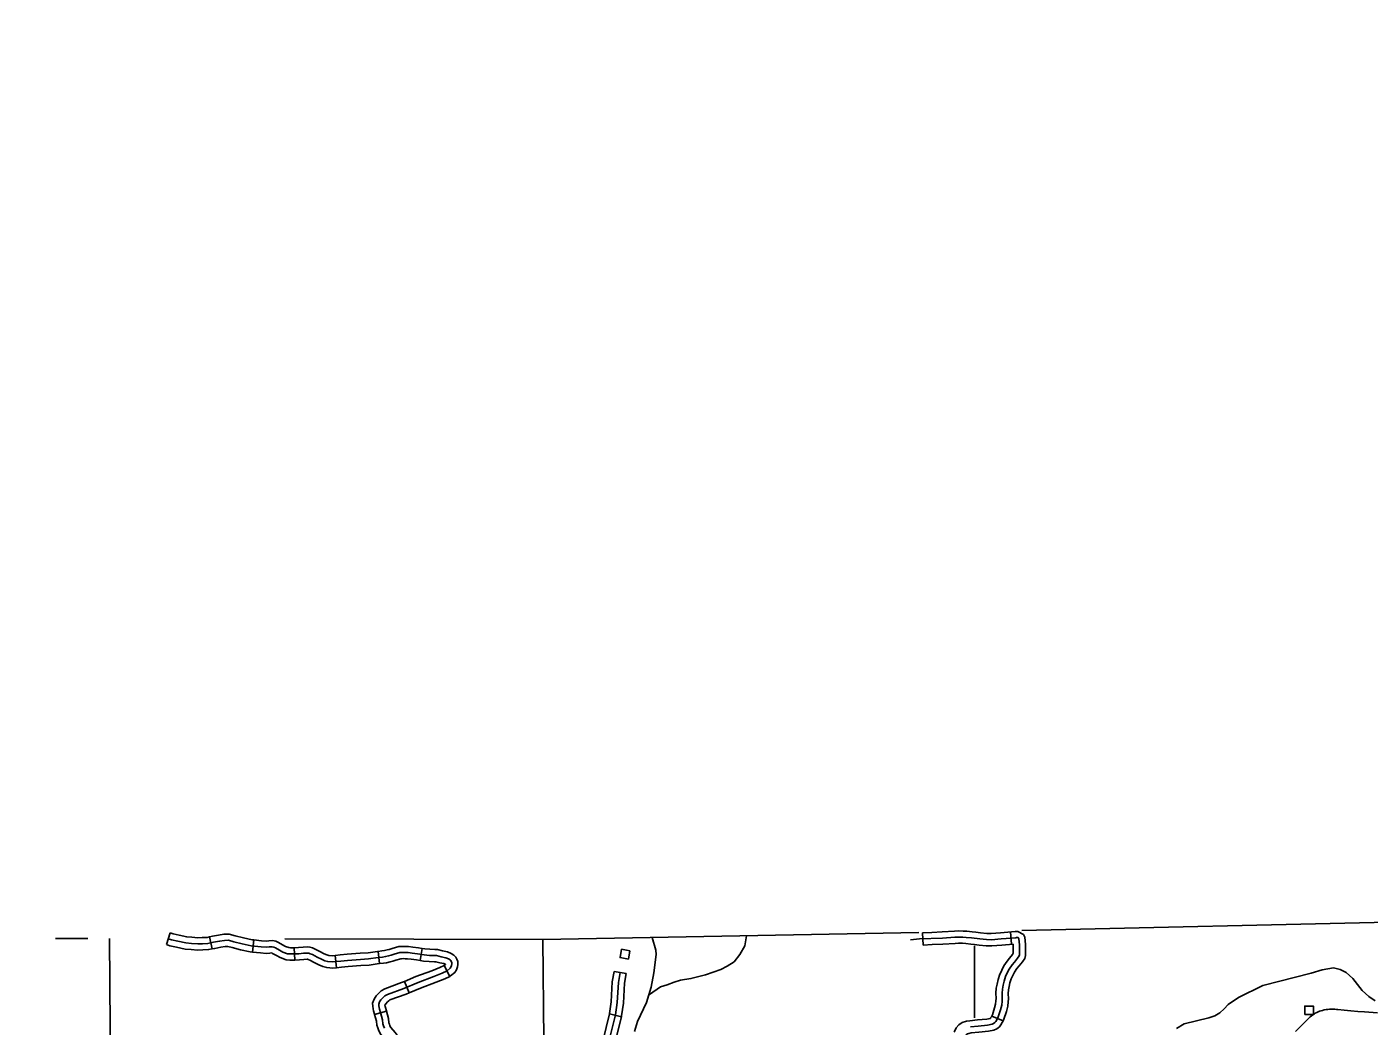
# Model space of a CAD drawing. Extents: x -19 to 366, y -4 to 359.
# Drawn here: x 130.278 to 133.386, y 201.873 to 204.187 of the extents above; entities that cross this region are included whole.
import ezdxf

# ---------------------------------------------------------------- set-up
doc = ezdxf.new("R2010")
doc.units = 0
for name, color, linetype in [('21', 7, 'Continuous'), ('R_Alt Surface', 7, 'Continuous'), ('R_Axis Annot', 7, 'Continuous'), ('R_Contour Annot', 7, 'Continuous'), ('R_ROW Annot', 7, 'Continuous'), ('R_Temp Easement', 7, 'Continuous'), ('Sheet Fence', 7, 'Continuous'), ('T_Indications', 7, 'Continuous')]:
    doc.layers.add(name, color=color, linetype=linetype)

msp = doc.modelspace()

# ---------------------------------------------------------------- linework, layer by layer
at = {"layer": '21'}
for points in [[(131.6742, 202.0479), (131.6708, 202.0285), (131.6513, 202.0318), (131.6547, 202.0513)], [(133.2371, 201.8999), (133.2371, 201.9196), (133.2569, 201.9196), (133.2569, 201.8999)]]:
    msp.add_lwpolyline(points, close=True, dxfattribs=at)
at = {"layer": 'R_Alt Surface'}
for points in [[(133.4657, 202.1145), (132.5817, 202.0949)], [(130.4187, 202.076), (130.3441, 202.076)], [(132.3435, 202.09), (131.4728, 202.0735), (130.8747, 202.075)]]:
    msp.add_lwpolyline(points, dxfattribs=at)
at = {"layer": 'R_Axis Annot'}
for points in [[(130.473, 201.5634), (130.4689, 202.0759)], [(131.4774, 201.6077), (131.4728, 202.0735)], [(132.4719, 201.8928), (132.4719, 202.0595)]]:
    msp.add_lwpolyline(points, dxfattribs=at)
at = {"layer": 'R_Contour Annot'}
msp.add_lwpolyline([(133.4058, 201.9037), (133.3752, 201.9061), (133.3596, 201.9073), (133.3441, 201.9086), (133.3285, 201.91), (133.3134, 201.9114), (133.3104, 201.9118), (133.3064, 201.9122), (133.3025, 201.9124), (133.2985, 201.9124), (133.2945, 201.9123), (133.2906, 201.912), (133.2866, 201.9116), (133.2821, 201.9108), (133.2781, 201.9098), (133.2747, 201.9088), (133.2713, 201.9076), (133.268, 201.9062), (133.2647, 201.9047), (133.2615, 201.903), (133.2585, 201.9012), (133.2554, 201.8992), (133.2525, 201.8971), (133.2498, 201.8949), (133.2471, 201.8925), (133.2447, 201.8902), (133.2318, 201.8771), (133.2158, 201.8606)], dxfattribs=at)
at = {"layer": 'R_ROW Annot'}
for p, q in [((130.6006, 202.0621), (130.6094, 202.0891)), ((130.7065, 202.052), (130.7006, 202.0798)), ((130.7998, 202.0447), (130.8029, 202.073)), ((130.8982, 202.0262), (130.8967, 202.0546)), ((130.9947, 202.0086), (130.9914, 202.0368)), ((131.0942, 202.018), (131.0908, 202.0462)), ((131.1886, 202.0252), (131.1929, 202.0532)), ((131.2441, 202.0138), (131.2568, 201.9884)), ((131.1523, 201.9768), (131.1632, 201.9506)), ((131.6376, 201.9999), (131.6655, 201.9948)), ((131.0829, 201.9002), (131.1102, 201.9078)), ((131.6267, 201.9016), (131.6543, 201.8948))]:
    msp.add_line(p, q, dxfattribs=at)
for points in [[(130.605, 202.0756), (130.6127, 202.0731), (130.6269, 202.07), (130.646, 202.0659), (130.6588, 202.0649), (130.6733, 202.0637), (130.6844, 202.0641), (130.6966, 202.0645), (130.7101, 202.0673), (130.7239, 202.0696), (130.7353, 202.0719), (130.7446, 202.0722), (130.7566, 202.0687), (130.7758, 202.0639), (130.7968, 202.0593), (130.82, 202.0568), (130.8317, 202.0558), (130.839, 202.0565), (130.8455, 202.057), (130.8496, 202.0563), (130.8534, 202.0543), (130.8625, 202.0494), (130.8701, 202.0447), (130.8811, 202.041), (130.8876, 202.0404), (130.8958, 202.0403), (130.9074, 202.041), (130.9183, 202.0421), (130.9267, 202.0424), (130.9305, 202.0422), (130.934, 202.041), (130.939, 202.0389), (130.9498, 202.0333), (130.96, 202.0281), (130.9679, 202.0246), (130.9745, 202.0229), (130.9857, 202.0218), (131.0044, 202.024), (131.0202, 202.0256), (131.05, 202.0279), (131.069, 202.0287), (131.0912, 202.032), (131.1013, 202.0332), (131.1082, 202.0341), (131.1153, 202.0358), (131.1209, 202.0372), (131.1279, 202.0396), (131.1415, 202.0435), (131.1444, 202.0436), (131.1492, 202.0438), (131.1539, 202.0436), (131.1604, 202.0435), (131.1699, 202.0423), (131.1823, 202.0405), (131.1978, 202.0381), (131.2098, 202.0371), (131.2218, 202.0366), (131.2266, 202.0366), (131.2371, 202.0339), (131.2477, 202.0317), (131.2539, 202.0291), (131.2575, 202.0268), (131.2593, 202.0249), (131.2605, 202.0226), (131.2614, 202.0202)], [(130.6094, 202.0891), (130.6164, 202.0868), (130.6299, 202.0839), (130.648, 202.08), (130.6599, 202.0791), (130.6736, 202.078), (130.6839, 202.0783), (130.6949, 202.0786), (130.7006, 202.0798)], [(130.7006, 202.0798), (130.7074, 202.0813), (130.7213, 202.0836), (130.7337, 202.0861), (130.7463, 202.0864), (130.7603, 202.0825), (130.779, 202.0777), (130.7991, 202.0734), (130.8029, 202.073)], [(130.8029, 202.073), (130.8213, 202.0709), (130.8315, 202.07), (130.8377, 202.0707), (130.8462, 202.0713), (130.8542, 202.0699), (130.8601, 202.0668), (130.8696, 202.0617), (130.8762, 202.0577), (130.8841, 202.055), (130.8883, 202.0546), (130.8954, 202.0546), (130.8967, 202.0546)], [(130.6006, 202.0621), (130.609, 202.0593), (130.6239, 202.0561), (130.644, 202.0518), (130.6577, 202.0508), (130.6729, 202.0495), (130.6848, 202.0499), (130.6983, 202.0503), (130.7065, 202.052)], [(130.7065, 202.052), (130.7127, 202.0533), (130.7264, 202.0557), (130.7369, 202.0577), (130.7428, 202.0579), (130.7529, 202.055), (130.7725, 202.05), (130.7945, 202.0453), (130.7998, 202.0447)], [(130.7998, 202.0447), (130.8186, 202.0426), (130.8318, 202.0415), (130.8402, 202.0424), (130.8448, 202.0427), (130.8449, 202.0427), (130.8467, 202.0417), (130.8555, 202.037), (130.8641, 202.0318), (130.8781, 202.027), (130.8869, 202.0262), (130.8961, 202.0261), (130.8982, 202.0262)], [(130.8967, 202.0546), (130.9063, 202.0551), (130.9173, 202.0563), (130.9268, 202.0566), (130.9332, 202.0563), (130.9391, 202.0542), (130.945, 202.0518), (130.9563, 202.0459), (130.9661, 202.041), (130.9726, 202.038), (130.977, 202.0369), (130.9855, 202.0361), (130.9914, 202.0368)], [(130.9914, 202.0368), (131.0028, 202.0382), (131.019, 202.0398), (131.0491, 202.0421), (131.0676, 202.0429), (131.0893, 202.0461), (131.0908, 202.0462)], [(131.0908, 202.0462), (131.0995, 202.0473), (131.1057, 202.0481), (131.1119, 202.0496), (131.1169, 202.0508), (131.1236, 202.0531), (131.1393, 202.0577), (131.1439, 202.0578), (131.1492, 202.058), (131.1542, 202.0578), (131.1615, 202.0577), (131.1718, 202.0563), (131.1844, 202.0545), (131.1929, 202.0532)], [(131.1929, 202.0532), (131.1995, 202.0522), (131.2107, 202.0513), (131.2221, 202.0508), (131.2284, 202.0508), (131.2403, 202.0477), (131.2519, 202.0453), (131.2604, 202.0418), (131.2667, 202.0378), (131.271, 202.0332), (131.2734, 202.0286), (131.2755, 202.0231), (131.2758, 202.016), (131.2746, 202.0106), (131.2729, 202.0035), (131.2686, 201.9974), (131.2588, 201.9894), (131.2568, 201.9884)], [(130.8982, 202.0262), (130.9086, 202.0268), (130.9192, 202.0279), (130.9266, 202.0281), (130.9278, 202.0281), (130.929, 202.0277), (130.933, 202.026), (130.9433, 202.0206), (130.9539, 202.0153), (130.9632, 202.0111), (130.9721, 202.0088), (130.9859, 202.0076), (130.9947, 202.0086)], [(130.9947, 202.0086), (131.0059, 202.0099), (131.0214, 202.0115), (131.0508, 202.0137), (131.0703, 202.0146), (131.0931, 202.0179), (131.0942, 202.018)], [(131.2614, 202.0202), (131.2615, 202.0173), (131.2608, 202.0137), (131.2598, 202.0095), (131.2581, 202.0072), (131.251, 202.0014), (131.2395, 201.9956), (131.2203, 201.9882), (131.1837, 201.9745), (131.1506, 201.9607), (131.1125, 201.9468), (131.1067, 201.9435), (131.103, 201.9397), (131.0976, 201.9342), (131.0943, 201.9294), (131.0925, 201.9244), (131.0928, 201.9206), (131.0932, 201.9163), (131.0943, 201.9125), (131.0964, 201.9047), (131.101, 201.888), (131.1023, 201.8782), (131.1035, 201.8737), (131.1056, 201.8682)], [(131.0942, 202.018), (131.1031, 202.0191), (131.1108, 202.0201), (131.1187, 202.022), (131.125, 202.0236), (131.1321, 202.026), (131.1437, 202.0294), (131.1448, 202.0294), (131.1492, 202.0296), (131.1536, 202.0294), (131.1594, 202.0293), (131.1679, 202.0282), (131.1802, 202.0264), (131.1886, 202.0252)], [(131.2441, 202.0138), (131.2338, 202.0087), (131.2152, 202.0015), (131.1784, 201.9878), (131.1523, 201.9768)], [(131.1886, 202.0252), (131.1961, 202.024), (131.2089, 202.0229), (131.2215, 202.0224), (131.2249, 202.0224), (131.2339, 202.0201), (131.2435, 202.018), (131.2469, 202.0167), (131.2468, 202.0163), (131.2433, 202.0134), (131.2441, 202.0138)], [(131.1523, 201.9768), (131.1455, 201.974), (131.1064, 201.9597), (131.0979, 201.9548), (131.0929, 201.9496), (131.0866, 201.9434), (131.0815, 201.936), (131.0781, 201.9263), (131.0786, 201.9194), (131.0792, 201.9136), (131.0806, 201.9087), (131.0827, 201.901), (131.0829, 201.9002)], [(131.2568, 201.9884), (131.2453, 201.9826), (131.2253, 201.975), (131.1889, 201.9613), (131.1632, 201.9506)], [(131.6516, 201.9974), (131.6474, 201.9745), (131.645, 201.928), (131.6409, 201.8998), (131.6249, 201.8348)], [(131.6376, 201.9999), (131.6333, 201.9762), (131.6309, 201.9294), (131.6269, 201.9025), (131.6267, 201.9016)], [(131.6655, 201.9948), (131.6615, 201.9729), (131.6592, 201.9266), (131.6548, 201.897), (131.6543, 201.8948)], [(131.1632, 201.9506), (131.1558, 201.9475), (131.1185, 201.9339), (131.1155, 201.9322), (131.1131, 201.9297), (131.1086, 201.9251), (131.107, 201.9229), (131.1069, 201.9224), (131.1069, 201.9217), (131.1072, 201.919), (131.108, 201.9163), (131.1101, 201.9084), (131.1102, 201.9078)], [(131.1102, 201.9078), (131.1149, 201.8908), (131.1162, 201.8811), (131.1171, 201.878), (131.1184, 201.8743), (131.1208, 201.8703), (131.1303, 201.8585), (131.14, 201.8462), (131.1422, 201.837), (131.1414, 201.828), (131.1397, 201.8233), (131.138, 201.8188), (131.1332, 201.8103), (131.1257, 201.805), (131.1226, 201.8037)], [(131.0829, 201.9002), (131.087, 201.8851), (131.0883, 201.8753), (131.09, 201.8693), (131.0927, 201.862), (131.0975, 201.854), (131.1081, 201.8409), (131.1134, 201.8341), (131.1131, 201.8332), (131.1122, 201.8309), (131.1116, 201.8299), (131.1114, 201.8298)], [(131.6267, 201.9016), (131.6112, 201.8386), (131.6049, 201.8186), (131.6017, 201.8045)], [(131.6543, 201.8948), (131.6386, 201.831), (131.6324, 201.8112), (131.6295, 201.7983)]]:
    msp.add_lwpolyline(points, dxfattribs=at)
at = {"layer": 'R_Temp Easement'}
for points in [[(131.6848, 201.861), (131.6916, 201.8838), (131.7129, 201.9281), (131.723, 201.9636), (131.7293, 201.9966), (131.7347, 202.0392), (131.7345, 202.0495), (131.7256, 202.0783)], [(131.9444, 202.0825), (131.9401, 202.0593), (131.9285, 202.0392), (131.9158, 202.0224), (131.8997, 202.0123), (131.8847, 202.0045), (131.849, 201.9922), (131.8155, 201.9833), (131.7913, 201.9799), (131.7763, 201.9754), (131.7602, 201.9687), (131.7452, 201.9643), (131.7198, 201.9464)], [(132.9402, 201.8676), (132.9579, 201.8785), (133.0148, 201.8922), (133.0291, 201.8973), (133.04, 201.9043), (133.0505, 201.9132), (133.0594, 201.9232), (133.0834, 201.9398), (133.1401, 201.9675), (133.2517, 201.9957), (133.2773, 202.0036), (133.3034, 202.0081), (133.3193, 202.0046), (133.3327, 201.9972), (133.3484, 201.9837), (133.3697, 201.9556), (133.3854, 201.9418), (133.4003, 201.9321)]]:
    msp.add_lwpolyline(points, dxfattribs=at)
at = {"layer": 'Sheet Fence'}
for points in [[(139.4406, 1.5315), (139.2511, 10.1473), (139.0608, 18.7633), (138.8699, 27.3793), (138.6784, 35.9956), (138.4861, 44.6119), (138.2932, 53.2285), (138.0997, 61.8451), (137.9055, 70.4619), (137.7106, 79.0789), (137.5151, 87.6959), (137.319, 96.3132), (137.1221, 104.9306), (136.9247, 113.5481), (136.7265, 122.1658), (136.5278, 130.7836), (136.3283, 139.4016), (136.1282, 148.0197), (135.9275, 156.6379), (135.7261, 165.2564), (135.5241, 173.8749), (135.3214, 182.4936), (135.1181, 191.1125), (134.9141, 199.7315), (134.7095, 208.3506), (134.5043, 216.9699), (134.2984, 225.5894), (134.0919, 234.209), (133.8847, 242.8288), (133.6769, 251.4487), (133.4685, 260.0687), (133.2594, 268.6889), (133.0497, 277.3093), (132.8393, 285.9298), (132.6283, 294.5504), (132.4167, 303.1713), (132.2044, 311.7922), (131.9916, 320.4133), (131.778, 329.0346), (131.5639, 337.656), (131.3491, 346.2776)], [(132.1027, 1.3746), (131.9232, 9.99), (131.7429, 18.6056), (131.5621, 27.2214), (131.3806, 35.8373), (131.1985, 44.4533), (131.0158, 53.0695), (130.8324, 61.6859), (130.6485, 70.3024), (130.4639, 78.919), (130.2786, 87.5358), (130.0928, 96.1527), (129.9063, 104.7698), (129.7193, 113.387), (129.5316, 122.0044), (129.3433, 130.6219), (129.1543, 139.2396), (128.9648, 147.8575), (128.7746, 156.4754), (128.5838, 165.0936), (128.3925, 173.7119), (128.2005, 182.3303), (128.0078, 190.9489), (127.8146, 199.5676), (127.6208, 208.1865), (127.4264, 216.8056), (127.2313, 225.4247), (127.0357, 234.0441), (126.8394, 242.6636), (126.6425, 251.2833), (126.4451, 259.9031), (126.247, 268.523), (126.0483, 277.1431), (125.849, 285.7634), (125.6492, 294.3838), (125.4487, 303.0044), (125.2476, 311.6252), (125.0459, 320.2461), (124.8437, 328.8671), (124.6408, 337.4883), (124.4373, 346.1097)], [(0, 198.1326), (7.1014, 198.137), (14.2028, 198.1503), (21.3042, 198.1724), (28.4055, 198.2034), (35.5068, 198.2433), (42.6081, 198.292), (49.7092, 198.3496), (56.8103, 198.4161), (63.9113, 198.4913), (71.0123, 198.5755), (78.1131, 198.6685), (85.2137, 198.7704), (92.3143, 198.8811), (99.4147, 199.0007), (106.5149, 199.1291), (113.615, 199.2664), (120.7149, 199.4126), (127.8146, 199.5676), (134.9141, 199.7315), (142.0135, 199.9042), (149.1125, 200.0858), (156.2114, 200.2762), (163.31, 200.4755), (170.4084, 200.6837), (177.5065, 200.9007), (184.6043, 201.1265), (191.7018, 201.3612), (198.799, 201.6048), (205.896, 201.8572), (212.9926, 202.1185), (220.0888, 202.3886), (227.1848, 202.6676), (234.2803, 202.9554), (241.3755, 203.2521), (248.4704, 203.5576), (255.5648, 203.872), (262.6589, 204.1952), (269.7525, 204.5273), (276.8457, 204.8682), (283.9385, 205.218), (291.0309, 205.5766), (298.1228, 205.9441), (305.2142, 206.3204), (312.3051, 206.7056), (319.3956, 207.0996), (326.4856, 207.5024), (333.5751, 207.9141), (340.664, 208.3347)]]:
    msp.add_spline(points, degree=3, dxfattribs=at)
at = {"layer": 'T_Indications'}
for p, q in [((132.3519, 202.0895), (132.353, 202.0611)), ((132.5557, 202.0913), (132.5579, 202.063)), ((132.5122, 201.8966), (132.5383, 201.8854))]:
    msp.add_line(p, q, dxfattribs=at)
for points in [[(132.5733, 202.0784), (132.5697, 202.0781), (132.5676, 202.078), (132.5339, 202.0753), (132.5116, 202.0732), (132.4998, 202.0735), (132.4844, 202.0751), (132.4653, 202.0774), (132.453, 202.0787), (132.4451, 202.0792), (132.4347, 202.0794), (132.4264, 202.079), (132.3983, 202.0772), (132.345, 202.075), (132.3242, 202.0731)], [(132.3733, 202.0904), (132.3519, 202.0895)], [(132.4754, 202.0905), (132.4669, 202.0915), (132.4542, 202.0928), (132.4458, 202.0934), (132.4346, 202.0936), (132.4256, 202.0932), (132.3976, 202.0914), (132.3733, 202.0904)], [(132.472, 202.0622), (132.4637, 202.0632), (132.4518, 202.0645), (132.4445, 202.065), (132.4349, 202.0652), (132.4272, 202.0648), (132.3991, 202.063), (132.3745, 202.062)], [(132.5733, 202.0784), (132.5749, 202.0754), (132.5761, 202.0616), (132.5762, 202.0428), (132.5761, 202.0387), (132.5754, 202.0362), (132.5715, 202.0308), (132.5648, 202.0215), (132.5593, 202.0152), (132.5527, 202.0053), (132.5481, 201.9965), (132.5442, 201.988), (132.5407, 201.9775), (132.5383, 201.9679), (132.5368, 201.9591), (132.5361, 201.9495), (132.5364, 201.9367), (132.536, 201.9307), (132.5352, 201.9218), (132.5324, 201.9112), (132.5268, 201.8946), (132.524, 201.8881), (132.5213, 201.8841), (132.5194, 201.8814), (132.5163, 201.8791), (132.5129, 201.8775), (132.5025, 201.8755), (132.481, 201.8734), (132.4629, 201.8715)], [(132.5619, 202.0633), (132.5351, 202.0611), (132.512, 202.059), (132.4989, 202.0594), (132.4829, 202.061), (132.472, 202.0622)], [(132.5858, 202.0851), (132.5724, 202.0925), (132.5688, 202.0923), (132.5666, 202.0922), (132.5326, 202.0895), (132.5111, 202.0874), (132.5007, 202.0877), (132.4859, 202.0892), (132.4754, 202.0905)], [(132.5619, 202.0633), (132.562, 202.043), (132.562, 202.0419), (132.56, 202.0391), (132.5536, 202.0303), (132.548, 202.0238), (132.5405, 202.0126), (132.5353, 202.0028), (132.5314, 201.9942)], [(132.5858, 202.0851), (132.5888, 202.0795), (132.5903, 202.0623), (132.5904, 202.0426), (132.5902, 202.0365), (132.5884, 202.03), (132.583, 202.0225), (132.5759, 202.0127), (132.5706, 202.0066), (132.565, 201.998), (132.5608, 201.9902), (132.5573, 201.9825)], [(132.3745, 202.062), (132.353, 202.0611)], [(132.5314, 201.9942), (132.531, 201.9932), (132.527, 201.9815), (132.5243, 201.9708), (132.5227, 201.9608), (132.5219, 201.9499), (132.5221, 201.937), (132.5218, 201.9317), (132.5212, 201.9243), (132.5188, 201.9153), (132.5135, 201.8997), (132.5122, 201.8966)], [(132.5574, 201.9828), (132.5543, 201.9735), (132.5522, 201.965), (132.5509, 201.9574), (132.5503, 201.9491), (132.5506, 201.9364), (132.5501, 201.9297), (132.5493, 201.9194), (132.546, 201.9071), (132.5401, 201.8895), (132.5383, 201.8854)], [(132.5122, 201.8966), (132.5115, 201.8949), (132.5096, 201.8922), (132.5091, 201.8914), (132.5089, 201.8913), (132.5086, 201.8912), (132.5004, 201.8896), (132.4795, 201.8876), (132.4611, 201.8856), (132.4533, 201.8844), (132.4437, 201.8818), (132.4357, 201.8765), (132.4295, 201.8693), (132.4257, 201.8606), (132.4253, 201.8591)], [(132.5383, 201.8854), (132.5365, 201.8813), (132.5329, 201.8759), (132.5297, 201.8715), (132.5237, 201.8668), (132.5173, 201.8639), (132.5045, 201.8614), (132.4824, 201.8593), (132.4648, 201.8574), (132.4591, 201.8565), (132.4556, 201.8556), (132.4547, 201.855), (132.4538, 201.8539), (132.4528, 201.8516), (132.453, 201.8525)]]:
    msp.add_lwpolyline(points, dxfattribs=at)

doc.saveas('drawing.dxf')
